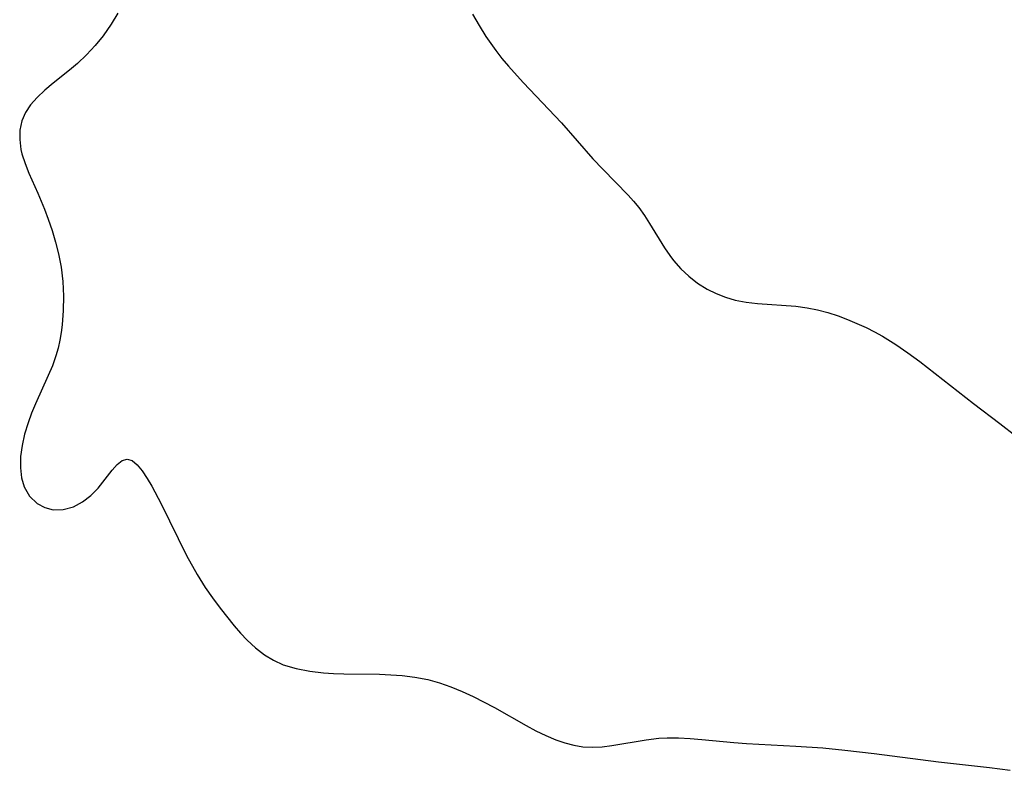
# Model space of a CAD drawing. Header units: metres. Extents: x 1073367 to 1082519, y 1569854 to 1574957.
# Tile 629 of 656: x 1078944 to 1079074, y 1574007 to 1574106. Entities that reach past the tile are written whole.
import ezdxf

# ---------------------------------------------------------------- set-up
doc = ezdxf.new("R2010")
doc.units = ezdxf.units.M
doc.layers.add('CGG_CurvaNivelLidar_v1', color=253, linetype='Continuous', lineweight=30)

msp = doc.modelspace()

# ---------------------------------------------------------------- linework, layer by layer
at = {"layer": 'CGG_CurvaNivelLidar_v1'}
for p, q in [((1078957.2192, 1574106.9414, 78.5), (1078956.3251, 1574105.461, 78.5)), ((1079004.0599, 1574106.7912, 79), (1079004.917, 1574105.3013, 79)), ((1078956.3251, 1574105.461, 78.5), (1078955.2625, 1574103.9398, 78.5)), ((1079004.917, 1574105.3013, 79), (1079005.8257, 1574103.8456, 79)), ((1078955.2625, 1574103.9398, 78.5), (1078954.2115, 1574102.6366, 78.5)), ((1079005.8257, 1574103.8456, 79), (1079006.4593, 1574102.9145, 79)), ((1078954.2115, 1574102.6366, 78.5), (1078953.0824, 1574101.408, 78.5)), ((1079006.4593, 1574102.9145, 79), (1079007.1223, 1574102.0037, 79)), ((1079007.1223, 1574102.0037, 79), (1079007.9423, 1574100.9521, 79)), ((1078953.0824, 1574101.408, 78.5), (1078951.8828, 1574100.265, 78.5)), ((1079007.9423, 1574100.9521, 79), (1079008.7963, 1574099.9261, 79)), ((1078950.8282, 1574099.3753, 78.5), (1078948.6989, 1574097.6966, 78.5)), ((1078951.8828, 1574100.265, 78.5), (1078950.8282, 1574099.3753, 78.5)), ((1079008.7963, 1574099.9261, 79), (1079010.7323, 1574097.7776, 79)), ((1078947.5763, 1574096.7613, 78.5), (1078946.5488, 1574095.7903, 78.5)), ((1078948.6989, 1574097.6966, 78.5), (1078947.5763, 1574096.7613, 78.5)), ((1079010.7323, 1574097.7776, 79), (1079015.8194, 1574092.4123, 79)), ((1078946.5488, 1574095.7903, 78.5), (1078945.7022, 1574094.8182, 78.5)), ((1078945.7022, 1574094.8182, 78.5), (1078945.0163, 1574093.7885, 78.5)), ((1078945.0163, 1574093.7885, 78.5), (1078944.533, 1574092.6946, 78.5)), ((1078944.2807, 1574091.4822, 78.5), (1078944.2571, 1574090.2147, 78.5)), ((1078944.533, 1574092.6946, 78.5), (1078944.2807, 1574091.4822, 78.5)), ((1079015.8194, 1574092.4123, 79), (1079019.9647, 1574087.6838, 79)), ((1078944.2571, 1574090.2147, 78.5), (1078944.4265, 1574088.9143, 78.5)), ((1078944.4265, 1574088.9143, 78.5), (1078944.5612, 1574088.3164, 78.5)), ((1078944.5612, 1574088.3164, 78.5), (1078944.9589, 1574087.0463, 78.5)), ((1079019.9647, 1574087.6838, 79), (1079021.2492, 1574086.3096, 79)), ((1078944.9589, 1574087.0463, 78.5), (1078945.4694, 1574085.7656, 78.5)), ((1079021.2492, 1574086.3096, 79), (1079024.5896, 1574082.8881, 79)), ((1078945.4694, 1574085.7656, 78.5), (1078946.6372, 1574083.1356, 78.5)), ((1078946.6372, 1574083.1356, 78.5), (1078947.5181, 1574081.0095, 78.5)), ((1079024.5896, 1574082.8881, 79), (1079025.3149, 1574082.0701, 79)), ((1079025.3149, 1574082.0701, 79), (1079026.0003, 1574081.2256, 79)), ((1079026.0003, 1574081.2256, 79), (1079026.7476, 1574080.1915, 79)), ((1078947.5181, 1574081.0095, 78.5), (1078948.0068, 1574079.7208, 78.5)), ((1078948.0068, 1574079.7208, 78.5), (1078948.5325, 1574078.2053, 78.5)), ((1079026.7476, 1574080.1915, 79), (1079027.4443, 1574079.1257, 79)), ((1079027.4443, 1574079.1257, 79), (1079029.4109, 1574075.9139, 79)), ((1078948.5325, 1574078.2053, 78.5), (1078949.0022, 1574076.6685, 78.5)), ((1078949.0022, 1574076.6685, 78.5), (1078949.399, 1574075.1132, 78.5)), ((1079029.4109, 1574075.9139, 79), (1079030.0973, 1574074.8923, 79)), ((1078949.399, 1574075.1132, 78.5), (1078949.73, 1574073.366, 78.5)), ((1079030.0973, 1574074.8923, 79), (1079030.5792, 1574074.2477, 79)), ((1078949.73, 1574073.366, 78.5), (1078949.9409, 1574071.4473, 78.5)), ((1079030.5792, 1574074.2477, 79), (1079031.5457, 1574073.1473, 79)), ((1079031.5457, 1574073.1473, 79), (1079032.6168, 1574072.1466, 79)), ((1079032.6168, 1574072.1466, 79), (1079033.7794, 1574071.2506, 79)), ((1078949.9409, 1574071.4473, 78.5), (1078950.0288, 1574069.5309, 78.5)), ((1079033.7794, 1574071.2506, 79), (1079035.025, 1574070.4701, 79)), ((1078950.0288, 1574069.5309, 78.5), (1078950.0048, 1574067.6166, 78.5)), ((1079035.025, 1574070.4701, 79), (1079036.2197, 1574069.8741, 79)), ((1079036.2197, 1574069.8741, 79), (1079037.4682, 1574069.3865, 79)), ((1079037.4682, 1574069.3865, 79), (1079038.7619, 1574069.0111, 79)), ((1079038.7619, 1574069.0111, 79), (1079040.2126, 1574068.7304, 79)), ((1079040.2126, 1574068.7304, 79), (1079041.6951, 1574068.5497, 79)), ((1079041.6951, 1574068.5497, 79), (1079046.7386, 1574068.1942, 79)), ((1079046.7386, 1574068.1942, 79), (1079048.255, 1574068.0026, 79)), ((1078950.0048, 1574067.6166, 78.5), (1078949.8607, 1574065.7176, 78.5)), ((1079048.255, 1574068.0026, 79), (1079049.6273, 1574067.7247, 79)), ((1079049.6273, 1574067.7247, 79), (1079050.9877, 1574067.3563, 79)), ((1079050.9877, 1574067.3563, 79), (1079052.3368, 1574066.9136, 79)), ((1079052.3368, 1574066.9136, 79), (1079053.5816, 1574066.4457, 79)), ((1078949.8607, 1574065.7176, 78.5), (1078949.7282, 1574064.706, 78.5)), ((1079053.5816, 1574066.4457, 79), (1079054.8149, 1574065.9287, 79)), ((1079054.8149, 1574065.9287, 79), (1079056.0342, 1574065.3648, 79)), ((1078949.7282, 1574064.706, 78.5), (1078949.5566, 1574063.7054, 78.5)), ((1079056.0342, 1574065.3648, 79), (1079057.1237, 1574064.8138, 79)), ((1079057.1237, 1574064.8138, 79), (1079058.1968, 1574064.224, 79)), ((1079058.1968, 1574064.224, 79), (1079059.9773, 1574063.1315, 79)), ((1078949.5566, 1574063.7054, 78.5), (1078949.3302, 1574062.6607, 78.5)), ((1079059.9773, 1574063.1315, 79), (1079061.5629, 1574062.0457, 79)), ((1078949.0473, 1574061.6343, 78.5), (1078948.5804, 1574060.3176, 78.5)), ((1078949.3302, 1574062.6607, 78.5), (1078949.0473, 1574061.6343, 78.5)), ((1079061.5629, 1574062.0457, 79), (1079063.1178, 1574060.9022, 79)), ((1078948.5804, 1574060.3176, 78.5), (1078948.0375, 1574059.0191, 78.5)), ((1079063.1178, 1574060.9022, 79), (1079070.2142, 1574055.3348, 79)), ((1078948.0375, 1574059.0191, 78.5), (1078946.3657, 1574055.3053, 78.5)), ((1078946.3657, 1574055.3053, 78.5), (1078945.8328, 1574054.0501, 78.5)), ((1079070.2142, 1574055.3348, 79), (1079073.6749, 1574052.6754, 79)), ((1078945.8328, 1574054.0501, 78.5), (1078945.3563, 1574052.7884, 78.5)), ((1078945.3563, 1574052.7884, 78.5), (1078944.901, 1574051.2924, 78.5)), ((1079073.6749, 1574052.6754, 79), (1079075.8631, 1574051.0305, 79)), ((1078944.901, 1574051.2924, 78.5), (1078944.5721, 1574049.8005, 78.5)), ((1078944.5721, 1574049.8005, 78.5), (1078944.3819, 1574048.3336, 78.5)), ((1078944.3819, 1574048.3336, 78.5), (1078944.3518, 1574046.821, 78.5)), ((1078956.4535, 1574046.5377, 78.5), (1078957.1301, 1574047.2851, 78.5)), ((1078957.1301, 1574047.2851, 78.5), (1078957.796, 1574047.8045, 78.5)), ((1078957.796, 1574047.8045, 78.5), (1078958.4552, 1574047.9988, 78.5)), ((1078958.4552, 1574047.9988, 78.5), (1078959.1129, 1574047.7917, 78.5)), ((1078959.1129, 1574047.7917, 78.5), (1078959.7711, 1574047.2407, 78.5)), ((1078959.7711, 1574047.2407, 78.5), (1078960.4336, 1574046.4252, 78.5)), ((1078944.3518, 1574046.821, 78.5), (1078944.5028, 1574045.5061, 78.5)), ((1078954.5986, 1574044.1593, 78.5), (1078956.4535, 1574046.5377, 78.5)), ((1078960.4336, 1574046.4252, 78.5), (1078961.1047, 1574045.4091, 78.5)), ((1078944.5028, 1574045.5061, 78.5), (1078944.8546, 1574044.308, 78.5)), ((1078961.1047, 1574045.4091, 78.5), (1078961.6955, 1574044.4058, 78.5)), ((1078944.8546, 1574044.308, 78.5), (1078945.5723, 1574043.0772, 78.5)), ((1078953.6331, 1574043.1796, 78.5), (1078954.5986, 1574044.1593, 78.5)), ((1078961.6955, 1574044.4058, 78.5), (1078962.9285, 1574042.0818, 78.5)), ((1078945.5723, 1574043.0772, 78.5), (1078946.5633, 1574042.124, 78.5)), ((1078946.5633, 1574042.124, 78.5), (1078947.5591, 1574041.5824, 78.5)), ((1078951.3584, 1574041.698, 78.5), (1078952.5441, 1574042.3354, 78.5)), ((1078952.5441, 1574042.3354, 78.5), (1078953.6331, 1574043.1796, 78.5)), ((1078962.9285, 1574042.0818, 78.5), (1078966.3004, 1574035.2674, 78.5)), ((1078947.5591, 1574041.5824, 78.5), (1078948.6579, 1574041.3, 78.5)), ((1078948.6579, 1574041.3, 78.5), (1078950.0102, 1574041.3217, 78.5)), ((1078950.0102, 1574041.3217, 78.5), (1078951.3584, 1574041.698, 78.5)), ((1078966.3004, 1574035.2674, 78.5), (1078967.6957, 1574032.7469, 78.5)), ((1078967.6957, 1574032.7469, 78.5), (1078968.766, 1574031.04, 78.5)), ((1078968.766, 1574031.04, 78.5), (1078969.727, 1574029.6482, 78.5)), ((1078969.727, 1574029.6482, 78.5), (1078970.727, 1574028.2968, 78.5)), ((1078970.727, 1574028.2968, 78.5), (1078972.5768, 1574025.9702, 78.5)), ((1078972.5768, 1574025.9702, 78.5), (1078973.4206, 1574024.9939, 78.5)), ((1078973.4206, 1574024.9939, 78.5), (1078974.2951, 1574024.0681, 78.5)), ((1078974.2951, 1574024.0681, 78.5), (1078975.4014, 1574023.0444, 78.5)), ((1078975.4014, 1574023.0444, 78.5), (1078976.5775, 1574022.1389, 78.5)), ((1078976.5775, 1574022.1389, 78.5), (1078977.7752, 1574021.4057, 78.5)), ((1078977.7752, 1574021.4057, 78.5), (1078979.0431, 1574020.8199, 78.5)), ((1078979.0431, 1574020.8199, 78.5), (1078980.7594, 1574020.2953, 78.5)), ((1078980.7594, 1574020.2953, 78.5), (1078982.5587, 1574019.9603, 78.5)), ((1078982.5587, 1574019.9603, 78.5), (1078984.3703, 1574019.7564, 78.5)), ((1078984.3703, 1574019.7564, 78.5), (1078985.7021, 1574019.6706, 78.5)), ((1078985.7021, 1574019.6706, 78.5), (1078987.0478, 1574019.6224, 78.5)), ((1078987.0478, 1574019.6224, 78.5), (1078991.7665, 1574019.5487, 78.5)), ((1078991.7665, 1574019.5487, 78.5), (1078993.2624, 1574019.4837, 78.5)), ((1078993.2624, 1574019.4837, 78.5), (1078994.7494, 1574019.3736, 78.5)), ((1078994.7494, 1574019.3736, 78.5), (1078996.4554, 1574019.1743, 78.5)), ((1078996.4554, 1574019.1743, 78.5), (1078998.1334, 1574018.8626, 78.5)), ((1078998.1334, 1574018.8626, 78.5), (1078999.6781, 1574018.4386, 78.5)), ((1078999.6781, 1574018.4386, 78.5), (1079001.195, 1574017.9048, 78.5)), ((1079001.195, 1574017.9048, 78.5), (1079002.6884, 1574017.2856, 78.5)), ((1079002.6884, 1574017.2856, 78.5), (1079004.1472, 1574016.608, 78.5)), ((1079004.1472, 1574016.608, 78.5), (1079006.9443, 1574015.1567, 78.5)), ((1079006.9443, 1574015.1567, 78.5), (1079011.1225, 1574012.7856, 78.5)), ((1079011.1225, 1574012.7856, 78.5), (1079012.4299, 1574012.0827, 78.5)), ((1079012.4299, 1574012.0827, 78.5), (1079013.7457, 1574011.4377, 78.5)), ((1079013.7457, 1574011.4377, 78.5), (1079015.0743, 1574010.875, 78.5)), ((1079015.0743, 1574010.875, 78.5), (1079016.2456, 1574010.4723, 78.5)), ((1079022.4554, 1574010.1246, 78.5), (1079027.0054, 1574010.9024, 78.5)), ((1079027.0054, 1574010.9024, 78.5), (1079028.6397, 1574011.0896, 78.5)), ((1079028.6397, 1574011.0896, 78.5), (1079029.7776, 1574011.1446, 78.5)), ((1079029.7776, 1574011.1446, 78.5), (1079031.2787, 1574011.1371, 78.5)), ((1079031.2787, 1574011.1371, 78.5), (1079032.7931, 1574011.0618, 78.5)), ((1079032.7931, 1574011.0618, 78.5), (1079034.3181, 1574010.9394, 78.5)), ((1079034.3181, 1574010.9394, 78.5), (1079038.5727, 1574010.516, 78.5)), ((1079016.2456, 1574010.4723, 78.5), (1079017.4295, 1574010.1679, 78.5)), ((1079017.4295, 1574010.1679, 78.5), (1079018.6253, 1574009.9794, 78.5)), ((1079018.6253, 1574009.9794, 78.5), (1079019.8938, 1574009.9195, 78.5)), ((1079019.8938, 1574009.9195, 78.5), (1079021.1716, 1574009.9778, 78.5)), ((1079021.1716, 1574009.9778, 78.5), (1079022.4554, 1574010.1246, 78.5)), ((1079038.5727, 1574010.516, 78.5), (1079040.2548, 1574010.3883, 78.5)), ((1079040.2548, 1574010.3883, 78.5), (1079046.7725, 1574010.054, 78.5)), ((1079046.7725, 1574010.054, 78.5), (1079050.2963, 1574009.8139, 78.5)), ((1079050.2963, 1574009.8139, 78.5), (1079053.2096, 1574009.5227, 78.5)), ((1079053.2096, 1574009.5227, 78.5), (1079057.0975, 1574009.0714, 78.5)), ((1079057.0975, 1574009.0714, 78.5), (1079065.6035, 1574007.9703, 78.5)), ((1079065.6035, 1574007.9703, 78.5), (1079072.3193, 1574007.2289, 78.5)), ((1079072.3193, 1574007.2289, 78.5), (1079075.0574, 1574006.8571, 78.5))]:
    msp.add_line(p, q, dxfattribs=at)

doc.saveas('drawing.dxf')
